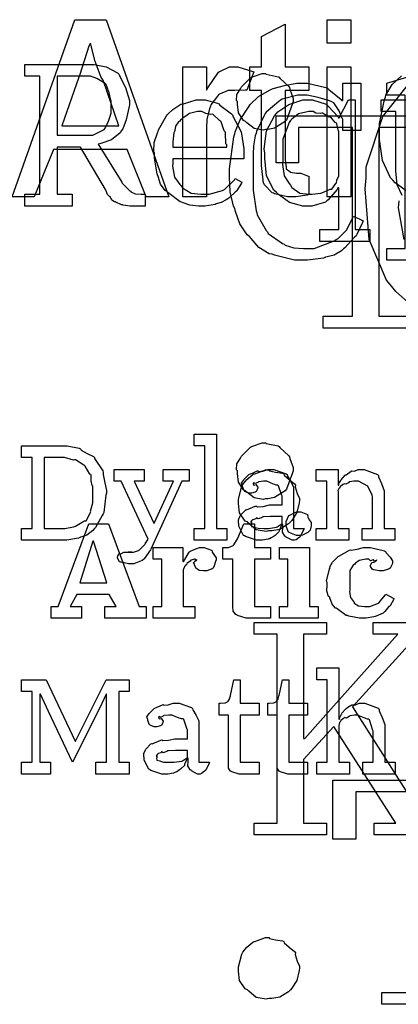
# Model space of a CAD drawing. Extents: x 0 to 8.5, y 0 to 11.
# Tile 277 of 379: x 1.007 to 1.453, y 8.789 to 9.948. Entities that reach past the tile are written whole.
import ezdxf

# ---------------------------------------------------------------- set-up
doc = ezdxf.new("R2010")
doc.units = 0
doc.layers.get('0').update_dxf_attribs({"linetype": 'CONTINUOUS'})

msp = doc.modelspace()

# ---------------------------------------------------------------- linework, layer by layer
at = {"color": 0}
for points in [[(0.99805, 9.73942), (1.07183, 9.94775), (1.10872, 9.94775), (1.18251, 9.73942), (1.15603, 9.73942), (1.13368, 9.79497), (1.04688, 9.79497), (1.02431, 9.73942), (0.99805, 9.73942)], [(1.36871, 9.91997), (1.36871, 9.94775), (1.39649, 9.94775), (1.39649, 9.91997), (1.36871, 9.91997)], [(1.34711, 9.76351), (1.34711, 9.74203), (1.34527, 9.74138), (1.33198, 9.73942), (1.32758, 9.73942), (1.3221, 9.73942), (1.30697, 9.74289), (1.30566, 9.74354), (1.30431, 9.74393), (1.29514, 9.75331), (1.2946, 9.75439), (1.29384, 9.75543), (1.29156, 9.77599), (1.29156, 9.78282), (1.29156, 9.86442), (1.27767, 9.86442), (1.27767, 9.89219), (1.29156, 9.89219), (1.29156, 9.92779), (1.31934, 9.94254), (1.31934, 9.89219), (1.34711, 9.89219), (1.34711, 9.86442), (1.31934, 9.86442), (1.31934, 9.78586), (1.31934, 9.78271), (1.32042, 9.77376), (1.32064, 9.77328), (1.32075, 9.77229), (1.32487, 9.76904), (1.32541, 9.76872), (1.32547, 9.76833), (1.33257, 9.76719), (1.33496, 9.76719), (1.338, 9.76719), (1.34581, 9.76417), (1.34711, 9.76351)], [(1.05664, 9.82275), (1.12392, 9.82275), (1.10525, 9.87657), (1.10308, 9.87983), (1.09603, 9.89871), (1.09125, 9.91704), (1.09028, 9.91997), (1.08849, 9.9165), (1.07769, 9.8834), (1.07661, 9.88026), (1.05664, 9.82275)], [(1.01302, 9.74235), (1.0306, 9.74235), (1.0306, 9.88124), (1.01302, 9.88124), (1.01302, 9.89512), (1.09006, 9.89512), (1.09467, 9.89512), (1.10867, 9.89214), (1.12207, 9.88519), (1.12413, 9.88319), (1.12505, 9.88108), (1.13157, 9.86811), (1.13628, 9.85275), (1.13628, 9.8476), (1.13531, 9.84392), (1.13249, 9.82992), (1.12847, 9.81928), (1.12695, 9.81722), (1.12522, 9.81478), (1.11518, 9.80653), (1.10259, 9.80203), (1.09961, 9.80137), (1.12717, 9.75667), (1.12777, 9.75543), (1.13683, 9.74642), (1.1378, 9.74582), (1.13775, 9.74517), (1.1429, 9.74278), (1.15012, 9.74235), (1.15256, 9.74235), (1.15473, 9.74235), (1.15473, 9.72846), (1.13954, 9.72846), (1.13666, 9.72846), (1.1288, 9.72954), (1.12804, 9.72976), (1.12701, 9.72988), (1.12039, 9.73307), (1.11979, 9.73346), (1.11865, 9.73346), (1.11534, 9.73551), (1.11393, 9.73893), (1.1135, 9.73953), (1.11312, 9.73936), (1.11051, 9.74214), (1.10851, 9.74724), (1.10807, 9.74799), (1.07878, 9.7979), (1.051, 9.7979), (1.051, 9.74235), (1.06879, 9.74235), (1.06879, 9.72846), (1.01302, 9.72846), (1.01302, 9.74235)], [(1.19911, 9.73942), (1.19911, 9.89219), (1.22689, 9.89219), (1.22689, 9.86464), (1.22824, 9.86746), (1.24089, 9.8859), (1.24208, 9.88678), (1.24316, 9.88699), (1.25407, 9.89219), (1.2577, 9.89219), (1.26389, 9.89219), (1.28033, 9.88732), (1.28244, 9.88633), (1.27441, 9.86486), (1.27235, 9.86475), (1.26004, 9.86442), (1.25597, 9.86442), (1.25223, 9.86442), (1.24208, 9.86029), (1.24099, 9.85943), (1.23985, 9.85792), (1.23193, 9.84744), (1.23145, 9.84597), (1.23031, 9.84299), (1.22743, 9.83078), (1.22689, 9.82021), (1.22689, 9.81668), (1.22689, 9.73942), (1.19911, 9.73942)], [(1.36871, 9.73942), (1.36871, 9.89219), (1.39649, 9.89219), (1.39649, 9.73942), (1.36871, 9.73942)], [(1.43892, 9.6785), (1.46039, 9.6785), (1.46039, 9.85906), (1.43892, 9.85906), (1.43892, 9.87294), (1.48449, 9.88683), (1.48449, 9.6785), (1.50597, 9.6785), (1.50597, 9.66461), (1.43892, 9.66461), (1.43892, 9.6785)], [(1.051, 9.81179), (1.08811, 9.81179), (1.09299, 9.81179), (1.1065, 9.81868), (1.10764, 9.82004), (1.10791, 9.82081), (1.11149, 9.8284), (1.11458, 9.83763), (1.11458, 9.84065), (1.11458, 9.85215), (1.11426, 9.85314), (1.11236, 9.86182), (1.10878, 9.87136), (1.10764, 9.87278), (1.10563, 9.87375), (1.09804, 9.87847), (1.09055, 9.88124), (1.08811, 9.88124), (1.051, 9.88124), (1.051, 9.81179)], [(1.29622, 9.88428), (1.2972, 9.88374), (1.31098, 9.88069), (1.31228, 9.87993), (1.31299, 9.87907), (1.32368, 9.86914), (1.32444, 9.86778), (1.32476, 9.86615), (1.32899, 9.85519), (1.32899, 9.85151), (1.32818, 9.84913), (1.32086, 9.82969), (1.31923, 9.82807), (1.31646, 9.82601), (1.30697, 9.82021), (1.29888, 9.81853), (1.29622, 9.81853), (1.29357, 9.81771), (1.28293, 9.81967), (1.27441, 9.8265), (1.27279, 9.82807), (1.27045, 9.82921), (1.26449, 9.83811), (1.26324, 9.84819), (1.26324, 9.85151), (1.26215, 9.85275), (1.26264, 9.85965), (1.26682, 9.86649), (1.26758, 9.86778), (1.26801, 9.86882), (1.27865, 9.87929), (1.27995, 9.87993), (1.28109, 9.88049), (1.29243, 9.88428), (1.29622, 9.88428)], [(1.33925, 9.66461), (1.33046, 9.66461), (1.30669, 9.67057), (1.30409, 9.67176), (1.30073, 9.67236), (1.28847, 9.67964), (1.27924, 9.69015), (1.2774, 9.69239), (1.27468, 9.69467), (1.26622, 9.70747), (1.26107, 9.72217), (1.26004, 9.72537), (1.25846, 9.72819), (1.25461, 9.74533), (1.25396, 9.76292), (1.25396, 9.76878), (1.25391, 9.7724), (1.25901, 9.81006), (1.26004, 9.81326), (1.26052, 9.81569), (1.2666, 9.82986), (1.27534, 9.84364), (1.27718, 9.84581), (1.27816, 9.84799), (1.28787, 9.85736), (1.30084, 9.86486), (1.30344, 9.866), (1.30534, 9.8666), (1.31874, 9.87033), (1.33295, 9.87294), (1.33773, 9.87294), (1.34559, 9.87294), (1.36708, 9.86806), (1.36919, 9.86708), (1.37093, 9.86546), (1.38542, 9.854), (1.38612, 9.85254), (1.38721, 9.85254), (1.38721, 9.87294), (1.40826, 9.87294), (1.40826, 9.81739), (1.38721, 9.81739), (1.38721, 9.83062), (1.38645, 9.83165), (1.38287, 9.84056), (1.37652, 9.84993), (1.3744, 9.85124), (1.37142, 9.85206), (1.35834, 9.85633), (1.34532, 9.85906), (1.34098, 9.85906), (1.33426, 9.85906), (1.31592, 9.85417), (1.31407, 9.85319), (1.31179, 9.85157), (1.29704, 9.83903), (1.29584, 9.83735), (1.29454, 9.83518), (1.28575, 9.81635), (1.28521, 9.81413), (1.28429, 9.81104), (1.28223, 9.79921), (1.28196, 9.78944), (1.28196, 9.78614), (1.28196, 9.75011), (1.28185, 9.74718), (1.28537, 9.7226), (1.28608, 9.72038), (1.28635, 9.71821), (1.29709, 9.6996), (1.29845, 9.69803), (1.29948, 9.69601), (1.31624, 9.68435), (1.3182, 9.68349), (1.31934, 9.68224), (1.32948, 9.67914), (1.34087, 9.6785), (1.34467, 9.6785), (1.35335, 9.6785), (1.37706, 9.68739), (1.37939, 9.68913), (1.38162, 9.69006), (1.39139, 9.70014), (1.39871, 9.71392), (1.39979, 9.71669), (1.41129, 9.71104), (1.41043, 9.70925), (1.40381, 9.69499), (1.40283, 9.69347), (1.40093, 9.69189), (1.38954, 9.67914), (1.38807, 9.67806), (1.38574, 9.67589), (1.37706, 9.67074), (1.36887, 9.66872), (1.36681, 9.66808), (1.36458, 9.66721), (1.34554, 9.66461), (1.33925, 9.66461)], [(1.22103, 9.72846), (1.21761, 9.72846), (1.20736, 9.7296), (1.19933, 9.73226), (1.19759, 9.73301), (1.1958, 9.7334), (1.18142, 9.74431), (1.18023, 9.74561), (1.17811, 9.74669), (1.17258, 9.75407), (1.17003, 9.76324), (1.16938, 9.76514), (1.16873, 9.76639), (1.16569, 9.78483), (1.16569, 9.79096), (1.16477, 9.79269), (1.16537, 9.80339), (1.16911, 9.81446), (1.16981, 9.81635), (1.17041, 9.81793), (1.1799, 9.83475), (1.1811, 9.8361), (1.18126, 9.83664), (1.18739, 9.84213), (1.19656, 9.84814), (1.19824, 9.8489), (1.19976, 9.8489), (1.2149, 9.85346), (1.21994, 9.85346), (1.22532, 9.85346), (1.23985, 9.8495), (1.24143, 9.84868), (1.24273, 9.84717), (1.2564, 9.83708), (1.25749, 9.83567), (1.25814, 9.83344), (1.26687, 9.81743), (1.26747, 9.81549), (1.2679, 9.81326), (1.27094, 9.7959), (1.27094, 9.7901), (1.27094, 9.78401), (1.18718, 9.78401), (1.18718, 9.77881), (1.18679, 9.77528), (1.18907, 9.76258), (1.19548, 9.75375), (1.19716, 9.75211), (1.19878, 9.74968), (1.20882, 9.7436), (1.22022, 9.74235), (1.22407, 9.74235), (1.22987, 9.74235), (1.24582, 9.74653), (1.24729, 9.74735), (1.24799, 9.74783), (1.25993, 9.75944), (1.26074, 9.76079), (1.26855, 9.75646), (1.26796, 9.75553), (1.2627, 9.74669), (1.26204, 9.74582), (1.26052, 9.74474), (1.25304, 9.73757), (1.25206, 9.73693), (1.25011, 9.73574), (1.24398, 9.73253), (1.23969, 9.73128), (1.23839, 9.73085), (1.23709, 9.73025), (1.22504, 9.72846), (1.22103, 9.72846)], [(1.36008, 9.70068), (1.38243, 9.70068), (1.38243, 9.74994), (1.38135, 9.74994), (1.38064, 9.74783), (1.37001, 9.73583), (1.36854, 9.73475), (1.36697, 9.73318), (1.35086, 9.72846), (1.34554, 9.72846), (1.34022, 9.72846), (1.32438, 9.73247), (1.31158, 9.74186), (1.3093, 9.74451), (1.30604, 9.74701), (1.29758, 9.76389), (1.29563, 9.78424), (1.29563, 9.79096), (1.29465, 9.79546), (1.29758, 9.81689), (1.30702, 9.83475), (1.3093, 9.8374), (1.3106, 9.83914), (1.32373, 9.84799), (1.34006, 9.85346), (1.34554, 9.85346), (1.3514, 9.85346), (1.36746, 9.84825), (1.36898, 9.84717), (1.37033, 9.84554), (1.38151, 9.83371), (1.38222, 9.83219), (1.38308, 9.83219), (1.39393, 9.85346), (1.40175, 9.85346), (1.40175, 9.70068), (1.41911, 9.70068), (1.41911, 9.68679), (1.36008, 9.68679), (1.36008, 9.70068)], [(1.18718, 9.7979), (1.25076, 9.7979), (1.25076, 9.80029), (1.24973, 9.80154), (1.24913, 9.81472), (1.24881, 9.81592), (1.24761, 9.81679), (1.24398, 9.82742), (1.24338, 9.82829), (1.24235, 9.82894), (1.23481, 9.83604), (1.23383, 9.83653), (1.23204, 9.83615), (1.22624, 9.83746), (1.22152, 9.83957), (1.21994, 9.83957), (1.21642, 9.83957), (1.20681, 9.83724), (1.20584, 9.83675), (1.20421, 9.8355), (1.19906, 9.83192), (1.19629, 9.82943), (1.19564, 9.8285), (1.19401, 9.82753), (1.19038, 9.82249), (1.18967, 9.81733), (1.18934, 9.81614), (1.18842, 9.81461), (1.18718, 9.80419), (1.18718, 9.80072), (1.18718, 9.7979)], [(1.35118, 9.74235), (1.35118, 9.74235), (1.36149, 9.74365), (1.36247, 9.74388), (1.36263, 9.74403), (1.37169, 9.74799), (1.37245, 9.74843), (1.37424, 9.74843), (1.37918, 9.7551), (1.37961, 9.75581), (1.37961, 9.75581), (1.38015, 9.7589), (1.38243, 9.76411), (1.38243, 9.76579), (1.38243, 9.81614), (1.38232, 9.81668), (1.38005, 9.82519), (1.37961, 9.8259), (1.37815, 9.82667), (1.37321, 9.83285), (1.37245, 9.83328), (1.37126, 9.83317), (1.36339, 9.83763), (1.36247, 9.83783), (1.361, 9.83724), (1.35563, 9.83763), (1.35227, 9.83957), (1.35118, 9.83957), (1.34717, 9.83957), (1.33523, 9.83692), (1.32731, 9.83074), (1.32579, 9.82894), (1.32422, 9.82693), (1.31668, 9.80712), (1.31668, 9.80051), (1.31668, 9.78142), (1.31624, 9.7775), (1.31831, 9.764), (1.32427, 9.75478), (1.32579, 9.75299), (1.32726, 9.75032), (1.33664, 9.74371), (1.34755, 9.74235), (1.35118, 9.74235)], [(1.3642, 9.59864), (1.39849, 9.59864), (1.39849, 9.82086), (1.33491, 9.82086), (1.33491, 9.77919), (1.30887, 9.77919), (1.30887, 9.83475), (1.51915, 9.83475), (1.51915, 9.77919), (1.49311, 9.77919), (1.49311, 9.82086), (1.42953, 9.82086), (1.42953, 9.59864), (1.46382, 9.59864), (1.46382, 9.58475), (1.3642, 9.58475), (1.3642, 9.59864)], [(1.21251, 9.34896), (1.22488, 9.34896), (1.22488, 9.44618), (1.21251, 9.44618), (1.21251, 9.46007), (1.23855, 9.46007), (1.23855, 9.34896), (1.25092, 9.34896), (1.25092, 9.33507), (1.21251, 9.33507), (1.21251, 9.34896)], [(1.00912, 9.34896), (1.0217, 9.34896), (1.0217, 9.43229), (1.00912, 9.43229), (1.00912, 9.44618), (1.05773, 9.44618), (1.06299, 9.44618), (1.07715, 9.44331), (1.07878, 9.44271), (1.07959, 9.44129), (1.08643, 9.43707), (1.09391, 9.43349), (1.09505, 9.43229), (1.09516, 9.43121), (1.10482, 9.41689), (1.10547, 9.41515), (1.10541, 9.41254), (1.10731, 9.4025), (1.10938, 9.39361), (1.10938, 9.39063), (1.10834, 9.38829), (1.10612, 9.36783), (1.10547, 9.3661), (1.10417, 9.3641), (1.09614, 9.34993), (1.09505, 9.34874), (1.09304, 9.34662), (1.0861, 9.34115), (1.08035, 9.33914), (1.07878, 9.33854), (1.07639, 9.33768), (1.06239, 9.33507), (1.05773, 9.33507), (1.00912, 9.33507), (1.00912, 9.34896)], [(1.29622, 9.4496), (1.2972, 9.44906), (1.31098, 9.44601), (1.31228, 9.44526), (1.31299, 9.44439), (1.32368, 9.43446), (1.32444, 9.43311), (1.32476, 9.43147), (1.32899, 9.42051), (1.32899, 9.41683), (1.32818, 9.41444), (1.32086, 9.39501), (1.31923, 9.39339), (1.31646, 9.39133), (1.30697, 9.38553), (1.29888, 9.38385), (1.29622, 9.38385), (1.29357, 9.38303), (1.28293, 9.38499), (1.27441, 9.39182), (1.27279, 9.39339), (1.27045, 9.39453), (1.26449, 9.40343), (1.26324, 9.41351), (1.26324, 9.41683), (1.26215, 9.41808), (1.26264, 9.42497), (1.26682, 9.43181), (1.26758, 9.43311), (1.26801, 9.43414), (1.27865, 9.44461), (1.27995, 9.44526), (1.28109, 9.44581), (1.29243, 9.4496), (1.29622, 9.4496)], [(1.03603, 9.34896), (1.05642, 9.34896), (1.06022, 9.34896), (1.07048, 9.35097), (1.07162, 9.35135), (1.07259, 9.35157), (1.08252, 9.35736), (1.08333, 9.35807), (1.08518, 9.35807), (1.09028, 9.36774), (1.09071, 9.36871), (1.09049, 9.36925), (1.09332, 9.37913), (1.09332, 9.38238), (1.09332, 9.39887), (1.09245, 9.39947), (1.09136, 9.40506), (1.09115, 9.41157), (1.09071, 9.41254), (1.08963, 9.41292), (1.08409, 9.42225), (1.08333, 9.42296), (1.08252, 9.42333), (1.07275, 9.42953), (1.07162, 9.4299), (1.07031, 9.42936), (1.0599, 9.43229), (1.05642, 9.43229), (1.03603, 9.43229), (1.03603, 9.34896)], [(1.13807, 9.30729), (1.13498, 9.30729), (1.12636, 9.30914), (1.12571, 9.30946), (1.12457, 9.30963), (1.12202, 9.31392), (1.12202, 9.31532), (1.12202, 9.31532), (1.12381, 9.31939), (1.12419, 9.31967), (1.12419, 9.31967), (1.12619, 9.31928), (1.12972, 9.32118), (1.13091, 9.32118), (1.13091, 9.32118), (1.13531, 9.32118), (1.13677, 9.32118), (1.13677, 9.32118), (1.13894, 9.32118), (1.13894, 9.32118), (1.13856, 9.32118), (1.1377, 9.32118), (1.13742, 9.32118), (1.13672, 9.32118), (1.13509, 9.32118), (1.1346, 9.32118), (1.13569, 9.32118), (1.13813, 9.32118), (1.13894, 9.32118), (1.14106, 9.32118), (1.1467, 9.32319), (1.14741, 9.32357), (1.14789, 9.32374), (1.15424, 9.32992), (1.15478, 9.33074), (1.15826, 9.33637), (1.12657, 9.40451), (1.11811, 9.40451), (1.11811, 9.4184), (1.1537, 9.4184), (1.1537, 9.40451), (1.14176, 9.40451), (1.16477, 9.35525), (1.16542, 9.35525), (1.18799, 9.40451), (1.17605, 9.40451), (1.17605, 9.4184), (1.20643, 9.4184), (1.20643, 9.40451), (1.19775, 9.40451), (1.16195, 9.32531), (1.16113, 9.32368), (1.15359, 9.31337), (1.15262, 9.3125), (1.15104, 9.31119), (1.14128, 9.30729), (1.13807, 9.30729)], [(1.29053, 9.33507), (1.28581, 9.33507), (1.27279, 9.33942), (1.27165, 9.34028), (1.2704, 9.34076), (1.26492, 9.35151), (1.26492, 9.35504), (1.26438, 9.35531), (1.26432, 9.35921), (1.26655, 9.36372), (1.26687, 9.36436), (1.26676, 9.36447), (1.27284, 9.37067), (1.2736, 9.3711), (1.27409, 9.37088), (1.28429, 9.375), (1.28554, 9.37522), (1.28668, 9.37446), (1.29351, 9.37483), (1.30084, 9.37674), (1.30333, 9.37674), (1.3157, 9.37674), (1.3157, 9.38715), (1.31538, 9.38769), (1.31152, 9.39925), (1.31071, 9.39996), (1.30887, 9.39996), (1.30306, 9.40224), (1.29769, 9.40451), (1.29595, 9.40451), (1.29395, 9.40451), (1.28852, 9.40397), (1.28792, 9.40386), (1.28727, 9.4031), (1.28413, 9.40169), (1.28239, 9.40272), (1.28206, 9.40256), (1.28206, 9.40235), (1.28179, 9.40201), (1.28233, 9.40007), (1.28521, 9.40061), (1.28554, 9.40039), (1.2857, 9.39947), (1.28727, 9.3974), (1.28727, 9.39671), (1.287, 9.39572), (1.2851, 9.39247), (1.28467, 9.39214), (1.28423, 9.39176), (1.27968, 9.39063), (1.27816, 9.39063), (1.27653, 9.39063), (1.27208, 9.39264), (1.27165, 9.39301), (1.2711, 9.39324), (1.26904, 9.39828), (1.26904, 9.39996), (1.26888, 9.39996), (1.26801, 9.4024), (1.27083, 9.40636), (1.27121, 9.4069), (1.27148, 9.40728), (1.27664, 9.41233), (1.27729, 9.41276), (1.27729, 9.41271), (1.28098, 9.41407), (1.2863, 9.41667), (1.28727, 9.41689), (1.28798, 9.41613), (1.29319, 9.4165), (1.29883, 9.4184), (1.30073, 9.4184), (1.30599, 9.4184), (1.32048, 9.41336), (1.32178, 9.41233), (1.32221, 9.41069), (1.32623, 9.40419), (1.32937, 9.39763), (1.32937, 9.3954), (1.32937, 9.34896), (1.34174, 9.34896), (1.34131, 9.34804), (1.33746, 9.3399), (1.33697, 9.33919), (1.33577, 9.33837), (1.33236, 9.33561), (1.33057, 9.33507), (1.33002, 9.33507), (1.32753, 9.33507), (1.32058, 9.33886), (1.32004, 9.33963), (1.31885, 9.34), (1.31641, 9.34462), (1.31657, 9.35032), (1.31657, 9.35221), (1.31657, 9.35374), (1.3157, 9.35374), (1.31516, 9.35275), (1.31277, 9.34717), (1.31245, 9.34657), (1.31212, 9.34511), (1.30816, 9.34115), (1.30767, 9.34071), (1.30653, 9.34), (1.30311, 9.33778), (1.301, 9.33686), (1.30029, 9.33658), (1.29943, 9.33621), (1.29275, 9.33507), (1.29053, 9.33507)], [(1.30035, 9.41797), (1.30111, 9.41689), (1.30805, 9.4151), (1.31646, 9.41401), (1.31793, 9.41319), (1.31831, 9.41174), (1.32406, 9.40653), (1.33057, 9.40142), (1.33138, 9.39996), (1.33116, 9.39779), (1.33344, 9.39008), (1.33615, 9.38417), (1.33615, 9.38217), (1.33588, 9.37924), (1.33312, 9.36757), (1.32726, 9.35835), (1.32552, 9.35656), (1.32324, 9.35422), (1.31321, 9.34782), (1.30355, 9.34614), (1.30035, 9.34614), (1.29715, 9.34521), (1.28548, 9.34739), (1.27669, 9.35482), (1.27496, 9.35656), (1.2723, 9.35769), (1.26573, 9.36735), (1.26454, 9.37847), (1.26454, 9.38217), (1.26449, 9.38331), (1.2685, 9.39854), (1.26931, 9.39996), (1.26964, 9.40067), (1.27436, 9.40647), (1.2813, 9.41243), (1.28277, 9.41319), (1.2838, 9.41331), (1.29617, 9.41797), (1.30035, 9.41797)], [(1.3559, 9.34896), (1.36827, 9.34896), (1.36827, 9.40451), (1.3559, 9.40451), (1.3559, 9.4184), (1.38173, 9.4184), (1.38173, 9.39974), (1.38238, 9.39974), (1.38238, 9.39974), (1.38265, 9.40169), (1.38504, 9.40549), (1.38542, 9.40603), (1.38531, 9.40608), (1.39008, 9.41168), (1.39063, 9.41211), (1.391, 9.41194), (1.39708, 9.41639), (1.39779, 9.41667), (1.39779, 9.41667), (1.40104, 9.41644), (1.40543, 9.4184), (1.4069, 9.4184), (1.41249, 9.4184), (1.42811, 9.41265), (1.42925, 9.41146), (1.42936, 9.40972), (1.43278, 9.40186), (1.43599, 9.39328), (1.43599, 9.3904), (1.43599, 9.34896), (1.44835, 9.34896), (1.44835, 9.33507), (1.40994, 9.33507), (1.40994, 9.34896), (1.42231, 9.34896), (1.42231, 9.38564), (1.42188, 9.38807), (1.41661, 9.39871), (1.40571, 9.40451), (1.40213, 9.40451), (1.40028, 9.40451), (1.39535, 9.40381), (1.39475, 9.40365), (1.39399, 9.40278), (1.39068, 9.4011), (1.38867, 9.40153), (1.38824, 9.40126), (1.38715, 9.4005), (1.38406, 9.398), (1.38379, 9.39719), (1.38368, 9.39692), (1.38292, 9.39626), (1.38135, 9.39356), (1.38194, 9.39188), (1.38194, 9.39128), (1.38194, 9.34896), (1.39432, 9.34896), (1.39432, 9.33507), (1.3559, 9.33507), (1.3559, 9.34896)], [(1.33529, 9.34056), (1.33257, 9.34056), (1.32509, 9.34364), (1.32444, 9.34424), (1.32346, 9.34457), (1.32053, 9.35167), (1.32053, 9.354), (1.32053, 9.35488), (1.32053, 9.35732), (1.32378, 9.36404), (1.32444, 9.36464), (1.32476, 9.36442), (1.33263, 9.36833), (1.33529, 9.36833), (1.338, 9.36833), (1.34549, 9.36529), (1.34614, 9.36464), (1.34587, 9.36344), (1.3476, 9.3591), (1.35004, 9.35596), (1.35004, 9.35488), (1.35004, 9.354), (1.34988, 9.35221), (1.3488, 9.34685), (1.34679, 9.34489), (1.34614, 9.34424), (1.34462, 9.34343), (1.33995, 9.34104), (1.33643, 9.34056), (1.33529, 9.34056)], [(1.04405, 9.25722), (1.0523, 9.25722), (1.08854, 9.35444), (1.11155, 9.35444), (1.14757, 9.25722), (1.15603, 9.25722), (1.15603, 9.24333), (1.10721, 9.24333), (1.10721, 9.25722), (1.12044, 9.25722), (1.11241, 9.27111), (1.07444, 9.27111), (1.06641, 9.25722), (1.07986, 9.25722), (1.07986, 9.24333), (1.04405, 9.24333), (1.04405, 9.25722)], [(1.27734, 9.24333), (1.27365, 9.24333), (1.26335, 9.24658), (1.26259, 9.24724), (1.26128, 9.24761), (1.25825, 9.25174), (1.25781, 9.25717), (1.25781, 9.25896), (1.25781, 9.31278), (1.24609, 9.31278), (1.24609, 9.32667), (1.25065, 9.32667), (1.25266, 9.32667), (1.25825, 9.32904), (1.25868, 9.32949), (1.25895, 9.32975), (1.26324, 9.33686), (1.26367, 9.33772), (1.27062, 9.35444), (1.2832, 9.35444), (1.2832, 9.32667), (1.3023, 9.32667), (1.3023, 9.31278), (1.2832, 9.31278), (1.2832, 9.25722), (1.3023, 9.25722), (1.3023, 9.24333), (1.29991, 9.24333), (1.29454, 9.24333), (1.29275, 9.24333), (1.2889, 9.24333), (1.28022, 9.24333), (1.27734, 9.24333)], [(1.29639, 9.34896), (1.2998, 9.34896), (1.30908, 9.35042), (1.31006, 9.35069), (1.31, 9.35086), (1.3157, 9.35465), (1.3157, 9.3559), (1.3157, 9.36285), (1.30485, 9.36285), (1.30181, 9.36285), (1.29351, 9.36253), (1.2927, 9.36242), (1.29161, 9.36154), (1.28733, 9.36019), (1.28554, 9.36128), (1.2851, 9.36111), (1.28472, 9.36029), (1.2812, 9.35915), (1.28098, 9.35894), (1.28038, 9.35835), (1.27881, 9.35628), (1.27989, 9.35601), (1.27989, 9.3559), (1.27989, 9.35439), (1.27951, 9.35394), (1.27978, 9.35135), (1.28348, 9.35053), (1.28423, 9.35026), (1.28423, 9.35026), (1.28771, 9.34913), (1.29422, 9.34896), (1.29639, 9.34896)], [(1.07791, 9.285), (1.10959, 9.285), (1.09375, 9.33404), (1.0931, 9.33404), (1.07791, 9.285)], [(1.16423, 9.25722), (1.17421, 9.25722), (1.17421, 9.31278), (1.16423, 9.31278), (1.16423, 9.32667), (1.19916, 9.32667), (1.19916, 9.31017), (1.19982, 9.31017), (1.2002, 9.31039), (1.20633, 9.32112), (1.20719, 9.32189), (1.20741, 9.32194), (1.21224, 9.32433), (1.2187, 9.32667), (1.22087, 9.32667), (1.22401, 9.32667), (1.23269, 9.32324), (1.23345, 9.32254), (1.23372, 9.32107), (1.23823, 9.31424), (1.23823, 9.3119), (1.23747, 9.31022), (1.236, 9.30485), (1.23519, 9.30285), (1.23475, 9.30236), (1.23356, 9.30149), (1.22711, 9.29889), (1.22499, 9.29889), (1.22325, 9.29889), (1.21821, 9.29949), (1.2162, 9.30089), (1.21566, 9.30126), (1.21495, 9.30154), (1.21262, 9.30593), (1.21262, 9.30735), (1.21235, 9.30729), (1.21121, 9.30794), (1.21332, 9.31017), (1.21349, 9.31039), (1.21327, 9.31028), (1.21267, 9.31), (1.21522, 9.3119), (1.21544, 9.3119), (1.21522, 9.31256), (1.21512, 9.31218), (1.21446, 9.31104), (1.21403, 9.31278), (1.21392, 9.31278), (1.21257, 9.31278), (1.20893, 9.31168), (1.2085, 9.31147), (1.20774, 9.31065), (1.20508, 9.30843), (1.20426, 9.30838), (1.20416, 9.30821), (1.20361, 9.3074), (1.20177, 9.30501), (1.20106, 9.30419), (1.2009, 9.30388), (1.20057, 9.30306), (1.1996, 9.30013), (1.1996, 9.2991), (1.1996, 9.25722), (1.21305, 9.25722), (1.21305, 9.24333), (1.16423, 9.24333), (1.16423, 9.25722)], [(1.31272, 9.25722), (1.3227, 9.25722), (1.3227, 9.31278), (1.31272, 9.31278), (1.31272, 9.32667), (1.34809, 9.32667), (1.34809, 9.25722), (1.35807, 9.25722), (1.35807, 9.24333), (1.31272, 9.24333), (1.31272, 9.25722)], [(1.41151, 9.24333), (1.40685, 9.24333), (1.39415, 9.24588), (1.39285, 9.24636), (1.39133, 9.24669), (1.38048, 9.25435), (1.37961, 9.25526), (1.37847, 9.25521), (1.37457, 9.25993), (1.37202, 9.26725), (1.37158, 9.2685), (1.37039, 9.26882), (1.36827, 9.27507), (1.36876, 9.28271), (1.36876, 9.28521), (1.36822, 9.28689), (1.37164, 9.30154), (1.37223, 9.30279), (1.37196, 9.30376), (1.37511, 9.30946), (1.38075, 9.31494), (1.38178, 9.31581), (1.38238, 9.31646), (1.39492, 9.3234), (1.39632, 9.32383), (1.39719, 9.3234), (1.40403, 9.3246), (1.4114, 9.32667), (1.4139, 9.32667), (1.41982, 9.32667), (1.43614, 9.32254), (1.43756, 9.32167), (1.43842, 9.32015), (1.44299, 9.31511), (1.44581, 9.31093), (1.44581, 9.30951), (1.44581, 9.30757), (1.44288, 9.30225), (1.44233, 9.30171), (1.44086, 9.301), (1.43463, 9.29889), (1.43257, 9.29889), (1.43018, 9.29889), (1.42356, 9.30035), (1.42301, 9.30063), (1.42204, 9.30078), (1.41976, 9.30425), (1.41976, 9.30539), (1.41976, 9.30539), (1.42156, 9.30886), (1.42193, 9.30908), (1.42193, 9.30908), (1.42389, 9.30919), (1.42665, 9.31136), (1.42714, 9.31147), (1.42714, 9.3119), (1.4266, 9.31142), (1.4241, 9.31065), (1.42344, 9.31256), (1.42324, 9.31256), (1.42275, 9.31196), (1.41992, 9.31104), (1.41781, 9.31278), (1.41715, 9.31278), (1.41444, 9.31278), (1.40642, 9.31136), (1.40224, 9.30811), (1.40132, 9.30712), (1.39953, 9.30567), (1.39567, 9.29949), (1.39567, 9.29351), (1.39567, 9.2915), (1.39567, 9.27653), (1.39518, 9.27453), (1.39621, 9.26764), (1.39979, 9.26307), (1.40067, 9.26221), (1.40067, 9.26113), (1.40554, 9.25786), (1.41276, 9.25722), (1.41521, 9.25722), (1.41889, 9.25722), (1.42904, 9.26085), (1.42996, 9.26156), (1.42985, 9.26193), (1.43311, 9.26574), (1.43733, 9.27078), (1.43778, 9.27175), (1.4471, 9.26633), (1.44672, 9.26492), (1.44319, 9.25862), (1.44276, 9.25786), (1.4414, 9.25717), (1.43653, 9.25103), (1.43582, 9.25049), (1.43474, 9.24935), (1.42637, 9.24561), (1.4254, 9.24528), (1.42378, 9.24479), (1.41456, 9.24333), (1.41151, 9.24333)], [(1.35655, 9.07374), (1.36892, 9.07374), (1.36892, 9.17096), (1.35655, 9.17096), (1.35655, 9.18485), (1.3826, 9.18485), (1.3826, 9.12451), (1.38325, 9.12451), (1.38325, 9.12451), (1.38373, 9.12646), (1.38574, 9.13026), (1.38607, 9.13081), (1.3858, 9.13129), (1.39074, 9.13667), (1.39128, 9.1371), (1.39128, 9.1371), (1.39296, 9.13861), (1.39774, 9.14122), (1.39844, 9.14144), (1.39849, 9.14122), (1.40201, 9.14122), (1.40631, 9.14318), (1.40776, 9.14318), (1.41331, 9.14318), (1.42876, 9.13743), (1.4299, 9.13624), (1.43018, 9.1345), (1.43371, 9.12663), (1.43664, 9.11806), (1.43664, 9.11518), (1.43664, 9.07374), (1.44879, 9.07374), (1.44879, 9.05985), (1.4106, 9.05985), (1.4106, 9.07374), (1.42296, 9.07374), (1.42296, 9.1104), (1.42269, 9.11128), (1.41878, 9.12375), (1.41797, 9.12451), (1.41618, 9.12457), (1.41026, 9.12696), (1.40463, 9.12929), (1.40278, 9.12929), (1.40093, 9.12929), (1.396, 9.12858), (1.3954, 9.12842), (1.39475, 9.12756), (1.3916, 9.12587), (1.38938, 9.12631), (1.38889, 9.12603), (1.38791, 9.12522), (1.38498, 9.12278), (1.38449, 9.12196), (1.38433, 9.12169), (1.38352, 9.12076), (1.3826, 9.11724), (1.3826, 9.11604), (1.3826, 9.07374), (1.39497, 9.07374), (1.39497, 9.05985), (1.35655, 9.05985), (1.35655, 9.07374)], [(1.00912, 9.07374), (1.0217, 9.07374), (1.0217, 9.15707), (1.00912, 9.15707), (1.00912, 9.17096), (1.03841, 9.17096), (1.07248, 9.09847), (1.07292, 9.09847), (1.10872, 9.17096), (1.13607, 9.17096), (1.13607, 9.15707), (1.1237, 9.15707), (1.1237, 9.07374), (1.13607, 9.07374), (1.13607, 9.05985), (1.09679, 9.05985), (1.09679, 9.07374), (1.10938, 9.07374), (1.10938, 9.15403), (1.10872, 9.15403), (1.10135, 9.13775), (1.06923, 9.07374), (1.0408, 9.13362), (1.03147, 9.15403), (1.03082, 9.15403), (1.03082, 9.07374), (1.0434, 9.07374), (1.0434, 9.05985), (1.00912, 9.05985), (1.00912, 9.07374)], [(1.26828, 9.05985), (1.26525, 9.05985), (1.25667, 9.06239), (1.25613, 9.06287), (1.2551, 9.06315), (1.25271, 9.06685), (1.25288, 9.07206), (1.25288, 9.07374), (1.25288, 9.12929), (1.24181, 9.12929), (1.24181, 9.14318), (1.24333, 9.14318), (1.24333, 9.14318), (1.24843, 9.14372), (1.24875, 9.14382), (1.24908, 9.14388), (1.25201, 9.1454), (1.25223, 9.14556), (1.25223, 9.14556), (1.25385, 9.14811), (1.25396, 9.14839), (1.25396, 9.14839), (1.25494, 9.15213), (1.25505, 9.1525), (1.25895, 9.17096), (1.26655, 9.17096), (1.26655, 9.14318), (1.28868, 9.14318), (1.28868, 9.12929), (1.26655, 9.12929), (1.26655, 9.07374), (1.28868, 9.07374), (1.28868, 9.05985), (1.28771, 9.05985), (1.28548, 9.05985), (1.28478, 9.05985), (1.28353, 9.05985), (1.28071, 9.05985), (1.27978, 9.05985), (1.27837, 9.05985), (1.27517, 9.05985), (1.27414, 9.05985), (1.27268, 9.05985), (1.26937, 9.05985), (1.26828, 9.05985)], [(1.32547, 9.05985), (1.32243, 9.05985), (1.31386, 9.06239), (1.31331, 9.06287), (1.31228, 9.06315), (1.3099, 9.06685), (1.31006, 9.07206), (1.31006, 9.07374), (1.31006, 9.12929), (1.29899, 9.12929), (1.29899, 9.14318), (1.30051, 9.14318), (1.30051, 9.14318), (1.30561, 9.14372), (1.30593, 9.14382), (1.30626, 9.14388), (1.30919, 9.1454), (1.30941, 9.14556), (1.30941, 9.14556), (1.31103, 9.14811), (1.31114, 9.14839), (1.31114, 9.14839), (1.31212, 9.15213), (1.31223, 9.1525), (1.31613, 9.17096), (1.32373, 9.17096), (1.32373, 9.14318), (1.34587, 9.14318), (1.34587, 9.12929), (1.32373, 9.12929), (1.32373, 9.07374), (1.34587, 9.07374), (1.34587, 9.05985), (1.34489, 9.05985), (1.34267, 9.05985), (1.34196, 9.05985), (1.34071, 9.05985), (1.33789, 9.05985), (1.33697, 9.05985), (1.33556, 9.05985), (1.33236, 9.05985), (1.33133, 9.05985), (1.32986, 9.05985), (1.32655, 9.05985), (1.32547, 9.05985)], [(1.1792, 9.05985), (1.17448, 9.05985), (1.16146, 9.06418), (1.16032, 9.06506), (1.15907, 9.06554), (1.15359, 9.07628), (1.15359, 9.07981), (1.15305, 9.08008), (1.15299, 9.08399), (1.15522, 9.08849), (1.15554, 9.08914), (1.15544, 9.08925), (1.16151, 9.09543), (1.16227, 9.09586), (1.16276, 9.09565), (1.17296, 9.09978), (1.17421, 9.09999), (1.17535, 9.09924), (1.18218, 9.09961), (1.18951, 9.10151), (1.192, 9.10151), (1.20437, 9.10151), (1.20437, 9.11193), (1.20405, 9.11247), (1.2002, 9.12403), (1.19938, 9.12472), (1.19754, 9.12472), (1.19173, 9.12701), (1.18636, 9.12929), (1.18462, 9.12929), (1.18262, 9.12929), (1.17719, 9.12875), (1.17659, 9.12864), (1.17594, 9.12787), (1.1728, 9.12646), (1.17106, 9.1275), (1.17074, 9.12733), (1.17074, 9.12711), (1.17046, 9.12679), (1.17101, 9.12483), (1.17388, 9.12537), (1.17421, 9.12517), (1.17437, 9.12424), (1.17594, 9.12218), (1.17594, 9.12147), (1.17567, 9.1205), (1.17377, 9.11724), (1.17334, 9.11692), (1.17291, 9.11654), (1.16835, 9.1154), (1.16683, 9.1154), (1.1652, 9.1154), (1.16075, 9.1174), (1.16032, 9.11778), (1.15978, 9.118), (1.15772, 9.12304), (1.15772, 9.12472), (1.15755, 9.12472), (1.15668, 9.12717), (1.15951, 9.13112), (1.15988, 9.13167), (1.16016, 9.13206), (1.16531, 9.1371), (1.16596, 9.13753), (1.16596, 9.13747), (1.16965, 9.13883), (1.17497, 9.14144), (1.17594, 9.14165), (1.17665, 9.1409), (1.18186, 9.14128), (1.1875, 9.14318), (1.1894, 9.14318), (1.19466, 9.14318), (1.20915, 9.13813), (1.21045, 9.1371), (1.21088, 9.13547), (1.2149, 9.12896), (1.21804, 9.1224), (1.21804, 9.12017), (1.21804, 9.07374), (1.23041, 9.07374), (1.22998, 9.07281), (1.22613, 9.06467), (1.22564, 9.06396), (1.22445, 9.06315), (1.22103, 9.06039), (1.21924, 9.05985), (1.2187, 9.05985), (1.2162, 9.05985), (1.20926, 9.06364), (1.20871, 9.0644), (1.20752, 9.06478), (1.20508, 9.06939), (1.20524, 9.07508), (1.20524, 9.07699), (1.20524, 9.0785), (1.20437, 9.0785), (1.20383, 9.07753), (1.20144, 9.07194), (1.20112, 9.07135), (1.20079, 9.06988), (1.19683, 9.06592), (1.19634, 9.06549), (1.1952, 9.06478), (1.19179, 9.06256), (1.18967, 9.06164), (1.18897, 9.06136), (1.1881, 9.06099), (1.18142, 9.05985), (1.1792, 9.05985)], [(1.18506, 9.07374), (1.18848, 9.07374), (1.19775, 9.07519), (1.19873, 9.07547), (1.19868, 9.07563), (1.20437, 9.07943), (1.20437, 9.08068), (1.20437, 9.08763), (1.19352, 9.08763), (1.19048, 9.08763), (1.18218, 9.08729), (1.18137, 9.08718), (1.18028, 9.08632), (1.176, 9.08496), (1.17421, 9.08604), (1.17377, 9.08589), (1.17339, 9.08507), (1.16987, 9.08393), (1.16965, 9.08371), (1.16905, 9.08311), (1.16748, 9.08106), (1.16857, 9.08078), (1.16857, 9.08068), (1.16857, 9.07915), (1.16819, 9.07872), (1.16846, 9.07611), (1.17215, 9.07531), (1.17291, 9.07503), (1.17291, 9.07503), (1.17638, 9.07389), (1.18289, 9.07374), (1.18506, 9.07374)], [(1.43306, 8.80279), (1.46864, 8.80279), (1.46864, 9.0389), (1.40267, 9.0389), (1.40267, 8.98335), (1.37554, 8.98335), (1.37554, 9.05279), (1.59386, 9.05279), (1.59386, 8.98335), (1.56694, 8.98335), (1.56694, 9.0389), (1.50097, 9.0389), (1.50097, 8.80279), (1.53657, 8.80279), (1.53657, 8.7889), (1.43306, 8.7889), (1.43306, 8.80279)], [(1.30035, 8.86751), (1.30111, 8.86643), (1.30805, 8.86464), (1.31646, 8.86356), (1.31793, 8.86274), (1.31831, 8.86128), (1.32406, 8.85607), (1.33057, 8.85097), (1.33138, 8.8495), (1.33116, 8.84733), (1.33344, 8.83963), (1.33615, 8.83371), (1.33615, 8.83171), (1.33588, 8.82878), (1.33312, 8.81711), (1.32726, 8.80789), (1.32552, 8.8061), (1.32324, 8.80376), (1.31321, 8.79736), (1.30355, 8.79568), (1.30035, 8.79568), (1.29715, 8.79476), (1.28548, 8.79693), (1.27669, 8.80436), (1.27496, 8.8061), (1.2723, 8.80724), (1.26573, 8.81689), (1.26454, 8.82801), (1.26454, 8.83171), (1.26449, 8.83285), (1.2685, 8.8481), (1.26931, 8.8495), (1.26964, 8.85021), (1.27436, 8.85601), (1.2813, 8.86199), (1.28277, 8.86274), (1.2838, 8.86285), (1.29617, 8.86751), (1.30035, 8.86751)]]:
    msp.add_lwpolyline(points, close=True, dxfattribs=at)
for points in [[(1.46707, 9.61203), (1.44965, 9.62782), (1.44504, 9.6339), (1.43853, 9.64122), (1.41824, 9.68924), (1.41342, 9.74869), (1.41465, 9.76172), (1.41476, 9.77468), (1.43446, 9.83388), (1.47537, 9.88542)], [(1.46446, 9.74431), (1.44889, 9.75569), (1.44624, 9.75896), (1.44342, 9.76178), (1.43408, 9.78217), (1.43039, 9.80692), (1.43039, 9.81515), (1.43039, 9.82553), (1.43614, 9.85368), (1.43733, 9.85661), (1.43788, 9.8591), (1.44521, 9.87142), (1.45622, 9.88183)], [(1.45697, 9.741), (1.45111, 9.75325), (1.44954, 9.76986), (1.44954, 9.77533), (1.44954, 9.83957), (1.43218, 9.83957), (1.43218, 9.85346), (1.46886, 9.85346)], [(1.45329, 9.73438), (1.45242, 9.72624), (1.45888, 9.68907)], [(1.51047, 8.98839), (1.4241, 8.98839), (1.4241, 9.00228), (1.44971, 9.00228), (1.37679, 9.116), (1.34098, 9.07693), (1.34098, 9.00228), (1.36811, 9.00228), (1.36811, 8.98839), (1.28304, 8.98839), (1.28304, 9.00228), (1.28304, 9.00228), (1.30995, 9.00228), (1.30995, 9.2245), (1.28304, 9.2245), (1.28304, 9.23839), (1.36811, 9.23839), (1.36811, 9.2245), (1.34098, 9.2245), (1.34098, 9.10189), (1.3425, 9.10189), (1.37614, 9.13986), (1.45188, 9.2245), (1.42301, 9.2245), (1.42301, 9.23839), (1.50071, 9.23839)], [(1.4764, 9.2245), (1.39849, 9.139), (1.48551, 9.00228)]]:
    msp.add_lwpolyline(points, dxfattribs=at)

doc.saveas('drawing.dxf')
